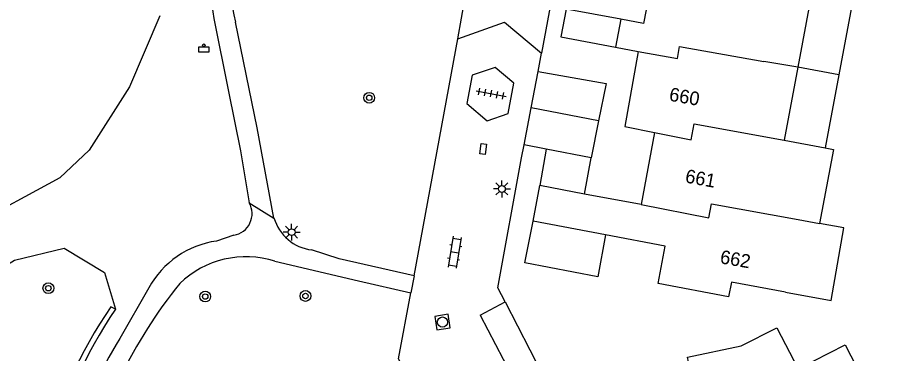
# Model space of a CAD drawing. Extents: x 132999 to 136000, y 398499 to 400501.
# Drawn here: x 133053.5 to 133117.1, y 400172.5 to 400197.3 of the extents above; entities that cross this region are included whole.
import ezdxf

# ---------------------------------------------------------------- set-up
doc = ezdxf.new("R2010")
doc.units = 0
for name, color, linetype in [('gg-anno-huisnummerreeks BGT', 7, 'Continuous'), ('gg-bbg-bijgebouw', 7, 'Continuous'), ('gg-bbg-gedigitaliseerde bebouwing', 7, 'Continuous'), ('gg-bbg-hoofdgebouw', 7, 'Continuous'), ('gg-bbg-luifel en loopbrug', 7, 'Continuous'), ('gg-bbg-tussenscheiding', 7, 'Continuous'), ('gg-knt-bovenkant onderkant talud', 7, 'Continuous'), ('gg-knt-verharding', 7, 'Continuous'), ('gt-grn-groengrens', 7, 'Continuous'), ('gt-grn-weggrens', 7, 'Continuous'), ('gt-symb-afvalbak', 7, 'Continuous'), ('gt-symb-boom', 7, 'Continuous'), ('gt-symb-klinker verharding', 7, 'Continuous'), ('gt-symb-kolk center center', 7, 'Continuous'), ('gt-symb-lichtmast', 7, 'Continuous'), ('gt-symb-rioolschacht', 7, 'Continuous'), ('gt-symb-tegel verharding', 7, 'Continuous')]:
    doc.layers.add(name, color=color, linetype=linetype)

# ---------------------------------------------------------------- blocks, each defined once
blk = doc.blocks.new('gt0-KL1')
at = {"layer": 'gt-symb-klinker verharding'}
for p, q in [((-1.15, 0.3), (1.15, 0.3)), ((-1, -0.3), (-1, 0.3)), ((-0.5, 0.3), (-0.5, 0.45)), ((0, -0.3), (0, 0.3)), ((0.5, 0.3), (0.5, 0.45)), ((1, -0.3), (1, 0.3)), ((-1.15, -0.3), (1.15, -0.3)), ((-0.5, -0.45), (-0.5, -0.3)), ((0.5, -0.45), (0.5, -0.3))]:
    blk.add_line(p, q, dxfattribs=at)
blk = doc.blocks.new('gt0-KOLKCC')
at = {"layer": 'gt-symb-kolk center center'}
blk.add_lwpolyline([(-0.375, 0.2), (0.375, 0.2), (0.375, -0.2), (-0.375, -0.2)], close=True, dxfattribs=at)
blk = doc.blocks.new('gt0-TEG1')
at = {"layer": 'gt-symb-tegel verharding'}
for p, q in [((-1.125, 0), (1.125, 0)), ((-0.9, -0.25), (-0.9, 0.25)), ((-0.45, -0.25), (-0.45, 0.25)), ((0, -0.25), (0, 0.25)), ((0.45, -0.25), (0.45, 0.25)), ((0.9, -0.25), (0.9, 0.25))]:
    blk.add_line(p, q, dxfattribs=at)
blk = doc.blocks.new('gt0-LMAST')
at = {"layer": 'gt-symb-lichtmast'}
for p, q in [((-0.182, 0.173), (-0.447, 0.438)), ((-0.005, 0.246), (-0.005, 0.621)), ((0.172, 0.173), (0.437, 0.438)), ((-0.255, -0.004), (-0.63, -0.004)), ((-0.182, -0.181), (-0.447, -0.446)), ((-0.005, -0.254), (-0.005, -0.629)), ((0.437, -0.446), (0.172, -0.181)), ((0.245, -0.004), (0.62, -0.004))]:
    blk.add_line(p, q, dxfattribs=at)
blk.add_circle((-0.005, -0.004), 0.25, dxfattribs=at)
blk = doc.blocks.new('gt0-RS')
at = {"layer": 'gt-symb-rioolschacht'}
blk.add_lwpolyline([(-0.5, -0.5), (0.5, -0.5), (0.5, 0.5), (-0.5, 0.5)], close=True, dxfattribs=at)
blk.add_circle((0, 0), 0.375, dxfattribs=at)
blk = doc.blocks.new('gt0-BOOM')
at = {"layer": 'gt-symb-boom'}
for radius in [0.4, 0.2]:
    blk.add_circle((0, 0), radius, dxfattribs=at)
blk = doc.blocks.new('gt0-ABAK')
at = {"layer": 'gt-symb-afvalbak'}
blk.add_lwpolyline([(0.375, -0.5), (-0.375, -0.5), (-0.375, -0.1), (0.375, -0.1)], close=True, dxfattribs=at)
blk.add_circle((0, 0), 0.1, dxfattribs=at)

msp = doc.modelspace()

# ---------------------------------------------------------------- linework, layer by layer
at = {"layer": 'gg-bbg-bijgebouw'}
for p, q in [((133092.51, 400187.6), (133092.021, 400184.924)), ((133095.81, 400186.97), (133092.51, 400187.6)), ((133095.316, 400184.295), (133095.81, 400186.97))]:
    msp.add_line(p, q, dxfattribs=at)
msp.add_lwpolyline([(133098.017, 400197.169), (133093.97, 400197.92), (133093.59, 400195.87), (133097.624, 400195.12)], dxfattribs=at)
at = {"layer": 'gg-bbg-gedigitaliseerde bebouwing'}
for p, q in [((133112.066, 400199.031), (133111.057, 400193.65)), ((133111.057, 400193.65), (133110.047, 400188.263)), ((133110.047, 400188.263), (133113.085, 400187.694))]:
    msp.add_line(p, q, dxfattribs=at)
for points in [[(133113.085, 400187.694), (133113.694, 400187.58), (133112.671, 400182.117)], [(133110.142, 400177.059), (133113.517, 400176.461), (133114.465, 400181.815), (133112.671, 400182.117)], [(133109.521, 400174.447), (133111.086, 400171.41), (133114.55, 400173.194), (133117.106, 400168.232)]]:
    msp.add_lwpolyline(points, dxfattribs=at)
at = {"layer": 'gg-bbg-hoofdgebouw'}
for p, q in [((133097.624, 400195.12), (133099.29, 400194.81)), ((133100.5, 400188.84), (133099.518, 400183.519)), ((133091.54, 400182.3), (133092.021, 400184.924)), ((133099.518, 400183.519), (133095.316, 400184.295)), ((133096.889, 400181.282), (133091.54, 400182.3))]:
    msp.add_line(p, q, dxfattribs=at)
for points in [[(133102.931, 400202.04), (133100.75, 400202.44), (133099.68, 400196.86), (133098.017, 400197.169)], [(133099.29, 400194.81), (133098.3, 400189.28), (133100.5, 400188.84)], [(133110.142, 400177.059), (133106.162, 400177.81), (133105.958, 400176.729), (133100.75, 400177.71), (133101.266, 400180.449), (133096.889, 400181.282)], [(133108.32, 400165.17), (133105.936, 400169.723), (133105.767, 400169.635), (133103.59, 400169.194), (133102.914, 400172.27), (133106.88, 400173.114), (133109.521, 400174.447)]]:
    msp.add_lwpolyline(points, dxfattribs=at)
at = {"layer": 'gg-bbg-luifel en loopbrug'}
for p, q in [((133114.086, 400193.088), (133111.057, 400193.65)), ((133091.393, 400190.651), (133091.903, 400193.315)), ((133114.086, 400193.088), (133113.085, 400187.694)), ((133090.869, 400187.913), (133091.393, 400190.651)), ((133096.37, 400189.701), (133091.393, 400190.651)), ((133096.37, 400189.701), (133095.81, 400186.97)), ((133092.51, 400187.6), (133090.869, 400187.913))]:
    msp.add_line(p, q, dxfattribs=at)
for points in [[(133113.97, 400198.674), (133115.092, 400198.464), (133114.086, 400193.088)], [(133091.903, 400193.315), (133096.929, 400192.431), (133096.37, 400189.701)], [(133096.889, 400181.282), (133096.302, 400178.198), (133090.932, 400179.22), (133091.54, 400182.3)]]:
    msp.add_lwpolyline(points, dxfattribs=at)
at = {"layer": 'gg-bbg-tussenscheiding'}
for p, q in [((133098.017, 400197.169), (133097.624, 400195.12)), ((133111.057, 400193.65), (133108.567, 400194.065)), ((133095.316, 400184.295), (133092.021, 400184.924))]:
    msp.add_line(p, q, dxfattribs=at)
for points in [[(133099.29, 400194.81), (133102.183, 400194.272), (133102.343, 400195.166), (133108.567, 400194.065)], [(133100.5, 400188.84), (133103.208, 400188.298), (133103.422, 400189.472), (133110.047, 400188.263)], [(133099.518, 400183.519), (133104.499, 400182.532), (133104.696, 400183.579), (133111.09, 400182.413), (133112.671, 400182.117)]]:
    msp.add_lwpolyline(points, dxfattribs=at)
at = {"layer": 'gg-knt-bovenkant onderkant talud'}
for points in [[(133064.007, 400197.415), (133061.762, 400192.195), (133058.796, 400187.541), (133056.617, 400185.491), (133049.996, 400181.91)], [(133048.989, 400176.78), (133053.281, 400179.419), (133056.947, 400180.311), (133059.915, 400178.51), (133060.73, 400175.821)]]:
    msp.add_lwpolyline(points, dxfattribs=at)
at = {"layer": 'gg-knt-verharding'}
for p, q in [((133085.995, 400195.741), (133087.029, 400201.654)), ((133093.216, 400200.383), (133092.163, 400194.675)), ((133067.993, 400197.225), (133069.071, 400191.845)), ((133082.754, 400178.264), (133085.995, 400195.741)), ((133091.903, 400193.315), (133092.163, 400194.675)), ((133069.471, 400181.266), (133068.191, 400180.832)), ((133082.754, 400178.264), (133082.521, 400177.015)), ((133063.195, 400177.379), (133061.052, 400173.662)), ((133087.626, 400175.377), (133089.482, 400176.35)), ((133089.482, 400176.35), (133097.469, 400160.912)), ((133087.626, 400175.377), (133092.676, 400165.742))]:
    msp.add_line(p, q, dxfattribs=at)
for points in [[(133072.423, 400182.531), (133071.183, 400189.178), (133069.585, 400196.97)], [(133085.995, 400195.741), (133089.42, 400196.964), (133092.163, 400194.675)], [(133086.64, 400190.966), (133088.14, 400189.687), (133089.7, 400190.233), (133090.122, 400192.47), (133088.741, 400193.63), (133087.03, 400193.048), (133086.64, 400190.966)], [(133069.071, 400191.845), (133069.944, 400187.485), (133070.599, 400183.643)], [(133089.482, 400176.35), (133088.94, 400177.397), (133090.689, 400186.97), (133090.869, 400187.913)], [(133082.754, 400178.264), (133077.227, 400179.522), (133075.2, 400180.176)], [(133072.496, 400179.349), (133078.651, 400177.899), (133082.521, 400177.015)], [(133081.786, 400171.845), (133081.62, 400172.16), (133082.521, 400177.015)]]:
    msp.add_lwpolyline(points, dxfattribs=at)
for centre, radius, start, end in [((133094.085, 400201.729), 26.478, 172.16894, 189.7944), ((133093.17, 400202.248), 24.168, 172.32705, 192.61463), ((133069.201, 400182.85), 1.607, 279.65934, 29.56752), ((133075.619, 400183.485), 3.335, 196.61428, 262.78733), ((133069.149, 400174.106), 6.794, 98.10278, 151.19803), ((133070.367, 400172.615), 7.063, 72.45673, 133.86237), ((133093.534, 400155.033), 36.077, 141.06069, 154.07752), ((133098.407, 400150.919), 43.734, 148.66568, 170.9729)]:
    msp.add_arc(centre, radius, start, end, dxfattribs=at)
at = {"layer": 'gt-grn-groengrens'}
msp.add_line((133060.73, 400175.821), (133060.382, 400175.984), dxfattribs=at)
for centre, radius, start, end in [((133090.055, 400155.793), 35.891, 145.7658, 184.17598), ((133090.636, 400155.739), 36.023, 146.11844, 184.14044)]:
    msp.add_arc(centre, radius, start, end, dxfattribs=at)
at = {"layer": 'gt-grn-weggrens'}
msp.add_line((133070.599, 400183.643), (133072.423, 400182.531), dxfattribs=at)

# ---------------------------------------------------------------- block references
at = {"layer": 'gt-symb-afvalbak'}
msp.add_blockref('gt0-ABAK', (133067.253, 400195.254), dxfattribs=at)
at = {"layer": 'gt-symb-boom'}
for p in [(133079.446, 400191.388), (133055.782, 400177.361), (133067.348, 400176.747), (133074.746, 400176.786)]:
    msp.add_blockref('gt0-BOOM', p, dxfattribs=at)
at = {"layer": 'gt-symb-klinker verharding', "rotation": -99.26452398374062}
msp.add_blockref('gt0-KL1', (133085.748, 400180.008), dxfattribs=at)
at = {"layer": 'gt-symb-kolk center center', "rotation": 82.76127349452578}
msp.add_blockref('gt0-KOLKCC', (133087.854, 400187.616), dxfattribs=at)
at = {"layer": 'gt-symb-lichtmast'}
for p in [(133089.241, 400184.676), (133073.732, 400181.491)]:
    msp.add_blockref('gt0-LMAST', p, dxfattribs=at)
at = {"layer": 'gt-symb-rioolschacht', "rotation": 8.624228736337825}
msp.add_blockref('gt0-RS', (133084.847, 400174.866), dxfattribs=at)
at = {"layer": 'gt-symb-tegel verharding', "rotation": -10.366322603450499}
msp.add_blockref('gt0-TEG1', (133088.451, 400191.696), dxfattribs=at)

# ---------------------------------------------------------------- texts
at = {"layer": 'gg-anno-huisnummerreeks BGT'}
for s, rotation, p in [('660', 349.9, (133101.521, 400191.182)), ('661', 349.6, (133102.703, 400185.157)), ('662', 350.1, (133105.276, 400179.202))]:
    msp.add_text(s, height=1, rotation=rotation, dxfattribs=at).set_placement(p)

doc.saveas('drawing.dxf')
